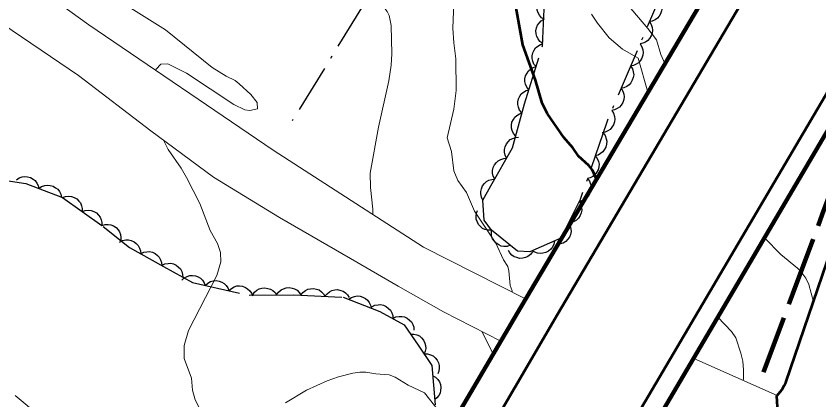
# Model space of a CAD drawing. Extents: x 356765 to 358572, y 5103174 to 5104650.
# Drawn here: x 357777.43 to 357827.32, y 5103444.76 to 5103468.64 of the extents above; entities that cross this region are included whole.
import ezdxf

# ---------------------------------------------------------------- set-up
doc = ezdxf.new("R2010")
doc.units = 0
doc.header["$LTSCALE"] = 0.6
doc.linetypes.add('DOT_DASHED', pattern=[7.7, 5, -1.2, 0.3, -1.2])
doc.linetypes.add('LONG_DASHED', pattern=[7.5, 6, -1.5])
for name, color, linetype, lineweight in [('1', 7, 'Continuous', 53), ('19', 7, 'Continuous', 13), ('2', 7, 'Continuous', 13), ('21', 7, 'Continuous', 53), ('26', 7, 'Continuous', 35), ('41', 7, 'DOT_DASHED', 25), ('44', 7, 'Continuous', 25)]:
    doc.layers.add(name, color=color, linetype=linetype, lineweight=lineweight)

msp = doc.modelspace()

# ---------------------------------------------------------------- linework, layer by layer
at = {"layer": '1'}
msp.add_lwpolyline([(357813.5, 5103458.5), (357813.24, 5103459.05), (357813.02, 5103459.34), (357812.38, 5103459.92), (357812.02, 5103460.44), (357811.47, 5103461.09), (357810.45, 5103462.55), (357810.12, 5103463.21), (357809.71, 5103464.65), (357808.92, 5103466.84), (357808.36, 5103469.97)], dxfattribs=at)
at = {"layer": '19'}
msp.add_line((357824.71, 5103445.03), (357819.54, 5103447.34), dxfattribs=at)
for points in [[(357809.09, 5103451.04), (357802.75, 5103454.26), (357793.41, 5103460.29), (357781.96, 5103468.09), (357771.17, 5103475.86), (357767.35, 5103479.03), (357765.28, 5103481.38), (357763.86, 5103483.57), (357763.75, 5103486.59), (357765.38, 5103489.86)], [(357807.54, 5103448.41), (357803.98, 5103450.24), (357801.18, 5103451.84), (357798.2, 5103453.55), (357793.79, 5103456.11), (357789.69, 5103458.61), (357785.81, 5103461.49), (357781.3, 5103464.94), (357776, 5103468.53)]]:
    msp.add_lwpolyline(points, dxfattribs=at)
at = {"layer": '2'}
msp.add_line((357807.07, 5103447.61), (357806.4, 5103449), dxfattribs=at)
for points in [[(357786.11, 5103465.26), (357786.13, 5103465.33), (357786.42, 5103465.65), (357786.87, 5103465.67), (357788.03, 5103465.09), (357790.97, 5103463.13), (357791.65, 5103462.8), (357791.96, 5103462.76), (357792.44, 5103462.87), (357792.42, 5103463.26), (357792.02, 5103463.75), (357791.29, 5103464.43), (357791.05, 5103464.62), (357790.49, 5103464.9), (357789.62, 5103465.44), (357786.72, 5103467.78), (357784.39, 5103469.23), (357782.3, 5103470.72), (357780.2, 5103472.42), (357779.21, 5103473.01), (357777.71, 5103474.13), (357775.93, 5103475.09)], [(357799.6, 5103456.29), (357799.59, 5103456.63), (357799.45, 5103457.98), (357799.43, 5103458.86), (357799.95, 5103461.72), (357800.6, 5103464.61), (357800.73, 5103465.59), (357800.77, 5103466.28), (357800.73, 5103468.05), (357800.62, 5103468.66), (357800.49, 5103468.91), (357800.05, 5103469.48), (357799.5, 5103470.01), (357798.53, 5103470.66), (357796.97, 5103471.5), (357796.38, 5103471.76), (357794.5, 5103472.38), (357793.92, 5103472.63), (357793.33, 5103472.99), (357792.51, 5103473.7)], [(357808.26, 5103451.46), (357808.25, 5103451.54), (357808.13, 5103451.88), (357808.05, 5103452.8), (357807.98, 5103453.05), (357807.71, 5103453.48), (357807.24, 5103454.51), (357805.92, 5103456.5), (357805.41, 5103457.67), (357804.87, 5103458.4), (357804.63, 5103459.01), (357804.49, 5103460.22), (357804.21, 5103461.07), (357804.64, 5103462.84), (357804.78, 5103464.01), (357804.76, 5103465.97), (357804.63, 5103466.96), (357804.57, 5103467.88), (357804.62, 5103469.44)], [(357817.75, 5103465.69), (357817.49, 5103466.25), (357817.22, 5103467.15), (357816.69, 5103467.87), (357815.39, 5103469.37)], [(357816.69, 5103463.9), (357816.08, 5103466.01), (357815.11, 5103466.58), (357814.28, 5103467.28), (357813.55, 5103468.19), (357813.19, 5103468.76)], [(357788.85, 5103444.21), (357788.56, 5103444.76), (357788.4, 5103445.36), (357788.33, 5103446.11), (357787.88, 5103447.34), (357787.87, 5103448.15), (357788.14, 5103449.09), (357789.91, 5103452.51), (357790.15, 5103453.34), (357790.13, 5103453.93), (357789.94, 5103454.5), (357789.5, 5103455.3), (357788.84, 5103456.97), (357788.03, 5103458.59), (357787.69, 5103459.18), (357786.89, 5103460.34), (357786.59, 5103460.91)], [(357826.98, 5103450.87), (357826.69, 5103451.94), (357826.51, 5103452.34), (357826.26, 5103452.67), (357825.98, 5103452.96), (357824.94, 5103453.8), (357823.94, 5103454.84)], [(357822.61, 5103445.97), (357822.62, 5103446.08), (357822.63, 5103446.63), (357822.58, 5103447.17), (357822.47, 5103447.68), (357822.15, 5103448.63), (357821.88, 5103449.01), (357821.03, 5103449.9)], [(357804.44, 5103443.13), (357802.8, 5103445.21), (357801.79, 5103445.69), (357800.98, 5103446.18), (357800.61, 5103446.32), (357799.78, 5103446.38), (357799.16, 5103446.48), (357798.78, 5103446.49), (357798.35, 5103446.42), (357797.47, 5103446.2), (357796.77, 5103445.94), (357795.47, 5103445.37), (357794.17, 5103444.58)], [(357778.89, 5103443.78), (357777.38, 5103445.04)]]:
    msp.add_lwpolyline(points, dxfattribs=at)
at = {"layer": '21'}
for points in [[(357727.18, 5103579.66), (357739.94, 5103568.96), (357748.99, 5103561.16), (357753.23, 5103557.51), (357769.06, 5103543.9), (357785.67, 5103529.71), (357802.28, 5103515.82), (357809.74, 5103509.32), (357813.44, 5103505.69), (357820.55, 5103498.05), (357824.21, 5103492.98), (357826.16, 5103489.76), (357827.75, 5103486.04), (357828.17, 5103484.17), (357828.46, 5103482.71), (357828.59, 5103481), (357828.35, 5103479.87), (357827.72, 5103478.51), (357826.39, 5103476.07), (357811.09, 5103450.11), (357800.54, 5103432.03), (357790.27, 5103414.46), (357780.85, 5103398.59), (357773.84, 5103386.53)], [(357864.07, 5103498.91), (357852.75, 5103488.42), (357843.99, 5103480.2), (357836.7, 5103473.34), (357829.26, 5103466.3), (357780.45, 5103383.37)], [(357824.89, 5103441.9), (357824.7, 5103445.01), (357825.03, 5103445.41), (357825.15, 5103445.65), (357825.26, 5103445.84), (357832.08, 5103465.8), (357842.24, 5103474.76), (357841.75, 5103472.95), (357839.41, 5103466.13), (357837.57, 5103460.84), (357835.63, 5103455.08), (357833.16, 5103448.37), (357832.97, 5103445.76), (357833.47, 5103444.36)]]:
    msp.add_lwpolyline(points, dxfattribs=at)
at = {"layer": '21', "linetype": 'LONG_DASHED', "lineweight": 140}
msp.add_lwpolyline([(357823.87, 5103446.49), (357825.69, 5103451.38), (357827.52, 5103456.29), (357829.34, 5103461.19), (357831.16, 5103466.09)], dxfattribs=at)
at = {"layer": '26', "lineweight": 140}
for points in [[(357823.02, 5103474.59), (357808.79, 5103450.54), (357788.85, 5103416.55), (357771.77, 5103387.52)], [(357830.42, 5103465.79), (357829.41, 5103464.15), (357781.59, 5103382.81)]]:
    msp.add_lwpolyline(points, dxfattribs=at)
at = {"layer": '41'}
msp.add_lwpolyline([(357802.27, 5103475.14), (357799, 5103469.32), (357794.59, 5103462.13)], dxfattribs=at)
at = {"layer": '44', "linetype": 'DOT_DASHED'}
for points in [[(357817.82, 5103470.72), (357814.13, 5103462.04), (357812.48, 5103457.22), (357811.27, 5103454.82), (357809.36, 5103453.98), (357808.59, 5103454.02), (357806.96, 5103455.32), (357806.52, 5103455.95), (357806.43, 5103457.18), (357806.93, 5103458.07), (357808.28, 5103460.45), (357808.65, 5103461.81), (357809.02, 5103463.17), (357810.14, 5103466.79), (357810.24, 5103469.07)], [(357775.13, 5103458.67), (357778.04, 5103458.22), (357780.31, 5103457.35), (357782.85, 5103455.54), (357784.48, 5103454.24), (357786.59, 5103453.07), (357788.39, 5103452.06), (357791.91, 5103451.28), (357794.68, 5103451.3), (357797.76, 5103451.15), (357800.04, 5103450.27), (357801.54, 5103449.44), (357802.41, 5103448.17), (357803.27, 5103446.91), (357803.47, 5103444.45)]]:
    msp.add_lwpolyline(points, dxfattribs=at)
at = {"layer": '44'}
for points in [[(357810.26, 5103468.42), (357810.08, 5103468.53), (357809.95, 5103468.69), (357809.86, 5103468.83), (357809.81, 5103469), (357809.79, 5103469.18), (357809.81, 5103469.37), (357809.85, 5103469.53), (357809.95, 5103469.68), (357810.07, 5103469.82), (357810.21, 5103469.92)], [(357817.37, 5103469.67), (357817.49, 5103469.49), (357817.54, 5103469.3), (357817.57, 5103469.13), (357817.54, 5103468.96), (357817.48, 5103468.78), (357817.38, 5103468.62), (357817.28, 5103468.5), (357817.13, 5103468.4), (357816.96, 5103468.32), (357816.79, 5103468.29)], [(357810.15, 5103466.92), (357809.98, 5103467.05), (357809.86, 5103467.21), (357809.78, 5103467.36), (357809.74, 5103467.53), (357809.73, 5103467.71), (357809.77, 5103467.9), (357809.82, 5103468.06), (357809.93, 5103468.2), (357810.06, 5103468.33), (357810.21, 5103468.42)], [(357816.79, 5103468.29), (357816.9, 5103468.11), (357816.96, 5103467.92), (357816.98, 5103467.75), (357816.95, 5103467.58), (357816.9, 5103467.4), (357816.79, 5103467.24), (357816.69, 5103467.11), (357816.54, 5103467.02), (357816.38, 5103466.94), (357816.2, 5103466.91)], [(357809.74, 5103465.49), (357809.61, 5103465.65), (357809.53, 5103465.84), (357809.49, 5103466), (357809.5, 5103466.17), (357809.54, 5103466.35), (357809.62, 5103466.52), (357809.71, 5103466.66), (357809.85, 5103466.77), (357810.01, 5103466.87), (357810.18, 5103466.92)], [(357816.2, 5103466.91), (357816.31, 5103466.73), (357816.37, 5103466.54), (357816.39, 5103466.37), (357816.37, 5103466.2), (357816.31, 5103466.02), (357816.21, 5103465.86), (357816.1, 5103465.73), (357815.96, 5103465.64), (357815.79, 5103465.56), (357815.61, 5103465.53)], [(357809.29, 5103464.05), (357809.16, 5103464.22), (357809.09, 5103464.4), (357809.05, 5103464.56), (357809.05, 5103464.74), (357809.09, 5103464.92), (357809.18, 5103465.09), (357809.27, 5103465.23), (357809.4, 5103465.34), (357809.56, 5103465.43), (357809.74, 5103465.49)], [(357815.61, 5103465.53), (357815.73, 5103465.35), (357815.78, 5103465.16), (357815.81, 5103464.99), (357815.78, 5103464.82), (357815.72, 5103464.64), (357815.62, 5103464.48), (357815.52, 5103464.35), (357815.37, 5103464.26), (357815.2, 5103464.18), (357815.03, 5103464.15)], [(357808.85, 5103462.62), (357808.72, 5103462.78), (357808.64, 5103462.97), (357808.6, 5103463.13), (357808.61, 5103463.31), (357808.65, 5103463.49), (357808.74, 5103463.66), (357808.82, 5103463.8), (357808.96, 5103463.91), (357809.12, 5103464), (357809.29, 5103464.05)], [(357815.03, 5103464.15), (357815.14, 5103463.97), (357815.19, 5103463.78), (357815.22, 5103463.61), (357815.19, 5103463.44), (357815.14, 5103463.26), (357815.03, 5103463.1), (357814.93, 5103462.97), (357814.78, 5103462.88), (357814.62, 5103462.8), (357814.44, 5103462.77)], [(357808.48, 5103461.17), (357808.34, 5103461.33), (357808.26, 5103461.51), (357808.21, 5103461.67), (357808.21, 5103461.85), (357808.24, 5103462.03), (357808.33, 5103462.2), (357808.41, 5103462.34), (357808.54, 5103462.46), (357808.7, 5103462.56), (357808.87, 5103462.61)], [(357814.44, 5103462.77), (357814.55, 5103462.59), (357814.61, 5103462.39), (357814.63, 5103462.23), (357814.61, 5103462.06), (357814.55, 5103461.88), (357814.45, 5103461.72), (357814.34, 5103461.59), (357814.2, 5103461.5), (357814.03, 5103461.42), (357813.85, 5103461.38)], [(357807.91, 5103459.79), (357807.81, 5103459.98), (357807.78, 5103460.18), (357807.78, 5103460.34), (357807.82, 5103460.51), (357807.9, 5103460.68), (357808.02, 5103460.83), (357808.13, 5103460.95), (357808.29, 5103461.03), (357808.47, 5103461.08), (357808.65, 5103461.1)], [(357813.9, 5103461.37), (357814.03, 5103461.2), (357814.1, 5103461.01), (357814.13, 5103460.85), (357814.12, 5103460.67), (357814.07, 5103460.49), (357813.98, 5103460.32), (357813.89, 5103460.19), (357813.75, 5103460.08), (357813.59, 5103459.99), (357813.41, 5103459.95)], [(357807.17, 5103458.49), (357807.07, 5103458.67), (357807.04, 5103458.87), (357807.04, 5103459.04), (357807.08, 5103459.21), (357807.16, 5103459.38), (357807.28, 5103459.53), (357807.39, 5103459.64), (357807.55, 5103459.72), (357807.73, 5103459.78), (357807.91, 5103459.79)], [(357813.41, 5103459.95), (357813.54, 5103459.78), (357813.61, 5103459.59), (357813.65, 5103459.43), (357813.63, 5103459.25), (357813.59, 5103459.07), (357813.5, 5103458.91), (357813.4, 5103458.77), (357813.26, 5103458.66), (357813.1, 5103458.58), (357812.93, 5103458.53)], [(357777.45, 5103458.45), (357777.62, 5103458.57), (357777.81, 5103458.63), (357777.97, 5103458.66), (357778.15, 5103458.64), (357778.33, 5103458.59), (357778.49, 5103458.49), (357778.62, 5103458.4), (357778.73, 5103458.25), (357778.81, 5103458.09), (357778.85, 5103457.91)], [(357806.43, 5103457.18), (357806.34, 5103457.37), (357806.3, 5103457.57), (357806.3, 5103457.73), (357806.34, 5103457.9), (357806.42, 5103458.07), (357806.54, 5103458.22), (357806.65, 5103458.34), (357806.81, 5103458.42), (357806.99, 5103458.47), (357807.16, 5103458.49)], [(357812.93, 5103458.53), (357813.05, 5103458.36), (357813.12, 5103458.17), (357813.16, 5103458.01), (357813.15, 5103457.83), (357813.1, 5103457.65), (357813.01, 5103457.49), (357812.92, 5103457.35), (357812.78, 5103457.24), (357812.62, 5103457.16), (357812.44, 5103457.11)], [(357778.85, 5103457.91), (357779.02, 5103458.03), (357779.21, 5103458.09), (357779.38, 5103458.12), (357779.55, 5103458.1), (357779.73, 5103458.05), (357779.89, 5103457.96), (357780.02, 5103457.86), (357780.13, 5103457.72), (357780.21, 5103457.55), (357780.25, 5103457.37)], [(357780.31, 5103457.35), (357780.51, 5103457.42), (357780.71, 5103457.44), (357780.87, 5103457.42), (357781.04, 5103457.36), (357781.2, 5103457.27), (357781.33, 5103457.13), (357781.43, 5103457.01), (357781.5, 5103456.84), (357781.54, 5103456.66), (357781.53, 5103456.48)], [(357812.43, 5103457.12), (357812.53, 5103456.93), (357812.57, 5103456.73), (357812.59, 5103456.57), (357812.55, 5103456.4), (357812.48, 5103456.23), (357812.37, 5103456.07), (357812.26, 5103455.95), (357812.1, 5103455.86), (357811.93, 5103455.8), (357811.75, 5103455.78)], [(357781.53, 5103456.48), (357781.73, 5103456.55), (357781.93, 5103456.57), (357782.09, 5103456.55), (357782.26, 5103456.49), (357782.42, 5103456.4), (357782.55, 5103456.26), (357782.66, 5103456.13), (357782.72, 5103455.97), (357782.76, 5103455.79), (357782.75, 5103455.61)], [(357806.97, 5103455.31), (357806.76, 5103455.31), (357806.56, 5103455.36), (357806.41, 5103455.43), (357806.28, 5103455.54), (357806.16, 5103455.68), (357806.08, 5103455.86), (357806.02, 5103456.01), (357806.02, 5103456.19), (357806.04, 5103456.37), (357806.11, 5103456.54)], [(357782.76, 5103455.61), (357782.96, 5103455.68), (357783.16, 5103455.68), (357783.32, 5103455.66), (357783.48, 5103455.59), (357783.64, 5103455.48), (357783.77, 5103455.34), (357783.86, 5103455.21), (357783.92, 5103455.04), (357783.94, 5103454.86), (357783.93, 5103454.68)], [(357811.75, 5103455.78), (357811.85, 5103455.59), (357811.9, 5103455.39), (357811.91, 5103455.23), (357811.87, 5103455.06), (357811.81, 5103454.89), (357811.69, 5103454.73), (357811.58, 5103454.61), (357811.43, 5103454.52), (357811.26, 5103454.46), (357811.08, 5103454.44)], [(357808.14, 5103454.38), (357807.94, 5103454.31), (357807.74, 5103454.31), (357807.58, 5103454.33), (357807.42, 5103454.4), (357807.26, 5103454.51), (357807.13, 5103454.65), (357807.04, 5103454.78), (357806.98, 5103454.95), (357806.96, 5103455.13), (357806.97, 5103455.31)], [(357783.86, 5103454.58), (357784.05, 5103454.68), (357784.25, 5103454.71), (357784.42, 5103454.72), (357784.59, 5103454.67), (357784.76, 5103454.6), (357784.9, 5103454.48), (357785.02, 5103454.37), (357785.1, 5103454.21), (357785.16, 5103454.03), (357785.18, 5103453.85)], [(357810.88, 5103454.65), (357810.84, 5103454.44), (357810.75, 5103454.26), (357810.65, 5103454.13), (357810.51, 5103454.02), (357810.35, 5103453.93), (357810.17, 5103453.88), (357810.01, 5103453.86), (357809.83, 5103453.89), (357809.66, 5103453.95), (357809.5, 5103454.04)], [(357809.52, 5103453.97), (357809.39, 5103453.81), (357809.23, 5103453.69), (357809.08, 5103453.61), (357808.91, 5103453.57), (357808.72, 5103453.56), (357808.54, 5103453.61), (357808.38, 5103453.66), (357808.24, 5103453.76), (357808.11, 5103453.9), (357808.02, 5103454.05)], [(357785.18, 5103453.85), (357785.36, 5103453.95), (357785.56, 5103453.98), (357785.73, 5103453.99), (357785.9, 5103453.95), (357786.07, 5103453.87), (357786.22, 5103453.75), (357786.33, 5103453.64), (357786.41, 5103453.48), (357786.47, 5103453.31), (357786.49, 5103453.13)], [(357786.49, 5103453.13), (357786.68, 5103453.22), (357786.88, 5103453.25), (357787.04, 5103453.26), (357787.21, 5103453.22), (357787.38, 5103453.14), (357787.53, 5103453.02), (357787.64, 5103452.91), (357787.72, 5103452.75), (357787.78, 5103452.57), (357787.8, 5103452.39)], [(357787.73, 5103452.21), (357787.88, 5103452.35), (357788.06, 5103452.44), (357788.22, 5103452.5), (357788.39, 5103452.5), (357788.57, 5103452.48), (357788.75, 5103452.41), (357788.9, 5103452.33), (357789.02, 5103452.2), (357789.12, 5103452.05), (357789.19, 5103451.88)], [(357789.19, 5103451.88), (357789.34, 5103452.03), (357789.52, 5103452.12), (357789.68, 5103452.17), (357789.86, 5103452.18), (357790.04, 5103452.15), (357790.22, 5103452.08), (357790.36, 5103452), (357790.48, 5103451.88), (357790.59, 5103451.73), (357790.65, 5103451.56)], [(357790.65, 5103451.56), (357790.81, 5103451.7), (357790.99, 5103451.79), (357791.14, 5103451.85), (357791.32, 5103451.85), (357791.5, 5103451.83), (357791.68, 5103451.76), (357791.82, 5103451.68), (357791.95, 5103451.55), (357792.05, 5103451.4), (357792.12, 5103451.23)], [(357792.12, 5103451.28), (357792.24, 5103451.46), (357792.4, 5103451.58), (357792.54, 5103451.67), (357792.71, 5103451.72), (357792.89, 5103451.74), (357793.08, 5103451.7), (357793.24, 5103451.66), (357793.39, 5103451.57), (357793.52, 5103451.44), (357793.62, 5103451.29)], [(357793.62, 5103451.29), (357793.74, 5103451.47), (357793.9, 5103451.6), (357794.04, 5103451.68), (357794.21, 5103451.73), (357794.39, 5103451.75), (357794.58, 5103451.72), (357794.74, 5103451.67), (357794.89, 5103451.58), (357795.02, 5103451.45), (357795.12, 5103451.3)], [(357795.12, 5103451.28), (357795.25, 5103451.45), (357795.41, 5103451.57), (357795.56, 5103451.64), (357795.73, 5103451.68), (357795.91, 5103451.69), (357796.1, 5103451.65), (357796.26, 5103451.6), (357796.4, 5103451.49), (357796.53, 5103451.36), (357796.62, 5103451.21)], [(357796.62, 5103451.21), (357796.75, 5103451.37), (357796.91, 5103451.49), (357797.06, 5103451.57), (357797.23, 5103451.61), (357797.41, 5103451.62), (357797.6, 5103451.57), (357797.75, 5103451.52), (357797.9, 5103451.42), (357798.03, 5103451.29), (357798.12, 5103451.13)], [(357798.1, 5103451.02), (357798.27, 5103451.14), (357798.46, 5103451.2), (357798.62, 5103451.23), (357798.8, 5103451.21), (357798.98, 5103451.16), (357799.14, 5103451.06), (357799.27, 5103450.97), (357799.37, 5103450.82), (357799.46, 5103450.66), (357799.5, 5103450.48)], [(357799.53, 5103450.55), (357799.72, 5103450.65), (357799.92, 5103450.68), (357800.08, 5103450.69), (357800.25, 5103450.65), (357800.42, 5103450.57), (357800.57, 5103450.45), (357800.69, 5103450.34), (357800.77, 5103450.18), (357800.83, 5103450.01), (357800.84, 5103449.83)], [(357800.84, 5103449.83), (357801.03, 5103449.92), (357801.23, 5103449.96), (357801.39, 5103449.96), (357801.56, 5103449.92), (357801.73, 5103449.85), (357801.88, 5103449.73), (357802, 5103449.61), (357802.08, 5103449.46), (357802.14, 5103449.28), (357802.15, 5103449.1)], [(357801.94, 5103448.86), (357802.15, 5103448.86), (357802.34, 5103448.8), (357802.49, 5103448.74), (357802.62, 5103448.62), (357802.74, 5103448.48), (357802.82, 5103448.3), (357802.87, 5103448.15), (357802.88, 5103447.97), (357802.85, 5103447.79), (357802.78, 5103447.62)], [(357802.78, 5103447.62), (357802.99, 5103447.62), (357803.19, 5103447.57), (357803.34, 5103447.5), (357803.47, 5103447.38), (357803.59, 5103447.24), (357803.67, 5103447.07), (357803.72, 5103446.91), (357803.72, 5103446.73), (357803.7, 5103446.55), (357803.63, 5103446.38)], [(357803.32, 5103446.27), (357803.5, 5103446.17), (357803.64, 5103446.03), (357803.74, 5103445.89), (357803.8, 5103445.73), (357803.83, 5103445.54), (357803.81, 5103445.35), (357803.78, 5103445.19), (357803.7, 5103445.04), (357803.58, 5103444.89), (357803.44, 5103444.78)]]:
    msp.add_lwpolyline(points, dxfattribs=at)

doc.saveas('drawing.dxf')
